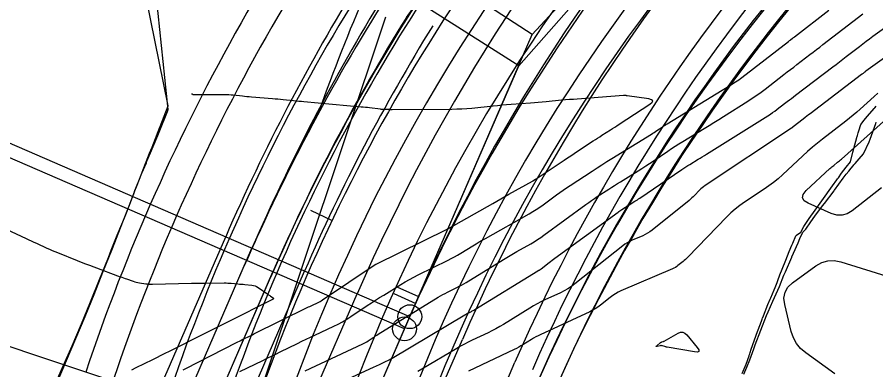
# Model space of a CAD drawing. Extents: x 658976 to 668726, y 639543 to 647196.
# Drawn here: x 661858.2 to 662037.9, y 642720.7 to 642794.6 of the extents above; entities that cross this region are included whole.
import ezdxf

# ---------------------------------------------------------------- set-up
doc = ezdxf.new("R2010")
doc.units = 0
for name, color, linetype in [('Ex_Major Contours', 7, 'Continuous'), ('Ex_Minor Contours', 7, 'Continuous'), ('R_Ramp 15 Degree_Min Ls', 7, 'Continuous'), ('R_Ramp 20 Degree Des Ls', 7, 'Continuous'), ('R_Ramp 20 Degree Des Ls Annot', 7, 'Continuous'), ('R_Ramp 20 Degree Existing Ramp', 7, 'Continuous'), ('R_Ramp 20 Degree_Min Ls', 7, 'Continuous')]:
    doc.layers.add(name, color=color, linetype=linetype)

msp = doc.modelspace()

# ---------------------------------------------------------------- linework, layer by layer
at = {"layer": 'Ex_Major Contours'}
for points in [[(662046.79, 642791.1), (662035.84, 642783.25), (662035.76, 642783.19), (662035.68, 642783.13), (662035.6, 642783.07), (662035.53, 642783.01), (662035.22, 642782.77), (662035.14, 642782.71), (662035.06, 642782.65), (662034.98, 642782.59), (662034.91, 642782.53), (662024.17, 642774.34), (662023.81, 642774.07), (662023.44, 642773.79), (662023.08, 642773.51), (662022.72, 642773.22), (662020.61, 642771.59), (662020.57, 642771.56), (662020.54, 642771.54), (662020.51, 642771.51), (662020.48, 642771.48), (662020.36, 642771.37), (662020.33, 642771.34), (662020.3, 642771.32), (662020.26, 642771.29), (662020.23, 642771.27), (662002.17, 642759.26), (662001.86, 642759.04), (662001.56, 642758.81), (662001.28, 642758.56), (662001.01, 642758.29), (661999.96, 642757.2), (661999.69, 642756.94), (661999.41, 642756.68), (661999.13, 642756.43), (661998.84, 642756.18), (661991.1, 642749.95), (661990.63, 642749.6), (661990.14, 642749.28), (661989.63, 642749), (661989.1, 642748.75), (661986.93, 642747.82), (661986.4, 642747.57), (661985.89, 642747.29), (661985.39, 642746.97), (661984.92, 642746.62), (661974.9, 642738.68), (661974.19, 642738.14), (661973.44, 642737.65), (661972.67, 642737.21), (661971.87, 642736.81), (661968.63, 642735.3), (661967.82, 642734.91), (661967.03, 642734.5), (661966.25, 642734.06), (661965.48, 642733.6), (661959.95, 642730.19), (661959.17, 642729.72), (661958.37, 642729.27), (661957.56, 642728.84), (661956.73, 642728.44), (661953.42, 642726.86), (661952.6, 642726.46), (661951.78, 642726.04), (661950.98, 642725.6), (661950.19, 642725.14), (661942.86, 642720.77), (661942.01, 642720.28)], [(661855.89, 642750.11), (661860.04, 642748.18), (661860.59, 642747.93), (661861.14, 642747.68), (661861.68, 642747.42), (661862.23, 642747.17), (661864.42, 642746.17), (661864.97, 642745.93), (661865.52, 642745.69), (661866.08, 642745.45), (661866.64, 642745.22), (661870.72, 642743.58), (661871.59, 642743.23), (661872.46, 642742.89), (661873.33, 642742.56), (661874.2, 642742.23), (661879.74, 642740.18), (661880.08, 642740.05), (661880.41, 642739.93), (661880.75, 642739.81), (661881.08, 642739.7), (661882.46, 642739.22), (661882.78, 642739.12), (661883.11, 642739.03), (661883.44, 642738.96), (661883.78, 642738.9), (661885.13, 642738.69), (661885.47, 642738.65), (661885.81, 642738.62), (661886.15, 642738.6), (661886.49, 642738.6), (661894.66, 642738.81), (661895.42, 642738.83), (661896.18, 642738.84), (661896.94, 642738.85), (661897.69, 642738.85), (661901.53, 642738.86), (661901.89, 642738.86), (661902.24, 642738.85), (661902.6, 642738.83), (661902.96, 642738.8), (661904.38, 642738.67), (661904.74, 642738.64), (661905.1, 642738.61), (661905.45, 642738.58), (661905.81, 642738.54), (661907.27, 642738.41), (661907.62, 642738.35), (661907.96, 642738.26), (661908.28, 642738.11), (661908.59, 642737.93), (661910.67, 642736.5), (661910.81, 642736.4), (661910.94, 642736.31), (661911.08, 642736.22), (661911.22, 642736.13), (661911.76, 642735.77), (661911.86, 642735.68), (661911.89, 642735.6), (661911.85, 642735.52), (661911.74, 642735.44), (661902.06, 642730.57), (661901.64, 642730.36), (661901.23, 642730.15), (661900.81, 642729.94), (661900.39, 642729.73), (661898.72, 642728.9), (661898.3, 642728.7), (661897.88, 642728.49), (661897.46, 642728.28), (661897.05, 642728.07), (661889.96, 642724.52), (661889.09, 642724.08), (661888.22, 642723.65), (661887.35, 642723.21), (661886.48, 642722.78), (661883, 642721.05), (661882.13, 642720.61)]]:
    msp.add_lwpolyline(points, dxfattribs=at)
at = {"layer": 'Ex_Minor Contours'}
for points in [[(661904.8, 642720.33), (661909.62, 642722.64), (661910.52, 642723.08), (661911.43, 642723.52), (661912.34, 642723.96), (661913.24, 642724.41), (661916.85, 642726.2), (661917.75, 642726.65), (661918.66, 642727.08), (661919.57, 642727.52), (661920.48, 642727.95), (661924.47, 642729.8), (661925.4, 642730.25), (661926.3, 642730.73), (661927.18, 642731.26), (661928.05, 642731.81), (661931.46, 642734.11), (661932.32, 642734.68), (661933.18, 642735.24), (661934.05, 642735.79), (661934.92, 642736.34), (661938.48, 642738.54), (661939.37, 642739.07), (661940.27, 642739.59), (661941.19, 642740.08), (661942.12, 642740.55), (661948.37, 642743.62), (661949.05, 642743.96), (661949.71, 642744.32), (661950.37, 642744.69), (661951.01, 642745.08), (661953.58, 642746.67), (661954.22, 642747.06), (661954.87, 642747.45), (661955.52, 642747.83), (661956.18, 642748.2), (661965.36, 642753.38), (661966.11, 642753.82), (661966.84, 642754.27), (661967.56, 642754.75), (661968.26, 642755.25), (661971.06, 642757.3), (661971.76, 642757.8), (661972.47, 642758.3), (661973.18, 642758.79), (661973.9, 642759.27), (661978.53, 642762.32), (661979.55, 642762.98), (661980.57, 642763.64), (661981.6, 642764.29), (661982.63, 642764.93), (661990.97, 642770.07), (661991.24, 642770.24), (661991.52, 642770.42), (661991.79, 642770.6), (661992.06, 642770.78), (661993.15, 642771.51), (661993.42, 642771.7), (661993.69, 642771.87), (661993.97, 642772.05), (661994.24, 642772.22), (662005.75, 642779.25), (662006.1, 642779.47), (662006.45, 642779.68), (662006.79, 642779.9), (662007.14, 642780.12), (662008.53, 642780.99), (662008.88, 642781.22), (662009.22, 642781.45), (662009.55, 642781.69), (662009.88, 642781.94), (662019.63, 642789.5), (662019.74, 642789.58), (662019.84, 642789.66), (662019.95, 642789.74), (662020.05, 642789.83), (662020.48, 642790.15), (662020.58, 642790.23), (662020.69, 642790.31), (662020.79, 642790.39), (662020.9, 642790.47), (662028.1, 642796.06)], [(661918.43, 642720.48), (661930.53, 642726.09), (661930.81, 642726.23), (661931.09, 642726.38), (661931.36, 642726.54), (661931.63, 642726.71), (661932.68, 642727.42), (661932.94, 642727.6), (661933.21, 642727.77), (661933.47, 642727.94), (661933.74, 642728.11), (661946.3, 642735.86), (661946.77, 642736.15), (661947.25, 642736.42), (661947.74, 642736.68), (661948.24, 642736.93), (661950.23, 642737.91), (661950.72, 642738.16), (661951.21, 642738.42), (661951.69, 642738.7), (661952.17, 642738.98), (661959.94, 642743.78), (661960.64, 642744.21), (661961.35, 642744.64), (661962.07, 642745.05), (661962.78, 642745.46), (661965.66, 642747.09), (661966.37, 642747.5), (661967.07, 642747.94), (661967.76, 642748.39), (661968.43, 642748.87), (661977.22, 642755.3), (661977.81, 642755.72), (661978.4, 642756.14), (661979, 642756.55), (661979.6, 642756.95), (661982.01, 642758.54), (661982.62, 642758.93), (661983.23, 642759.32), (661983.84, 642759.71), (661984.45, 642760.09), (661988.17, 642762.39), (661988.96, 642762.88), (661989.75, 642763.38), (661990.52, 642763.89), (661991.29, 642764.41), (661994.37, 642766.49), (661995.14, 642767.01), (661995.92, 642767.52), (661996.7, 642768.02), (661997.49, 642768.51), (662001.99, 642771.25), (662003, 642771.88), (662004.01, 642772.5), (662005.02, 642773.13), (662006.03, 642773.76), (662011.11, 642776.96), (662012.05, 642777.56), (662012.97, 642778.19), (662013.87, 642778.84), (662014.76, 642779.51), (662018.68, 642782.55), (662019.36, 642783.08), (662020.04, 642783.6), (662020.72, 642784.12), (662021.4, 642784.64), (662024.12, 642786.72), (662024.8, 642787.24), (662025.48, 642787.76), (662026.16, 642788.28), (662026.83, 642788.81), (662035.19, 642795.29)], [(661920.96, 642715.74), (661932.91, 642721.27), (661933.23, 642721.41), (661933.54, 642721.56), (661933.86, 642721.71), (661934.17, 642721.86), (661935.43, 642722.47), (661935.74, 642722.63), (661936.05, 642722.79), (661936.36, 642722.96), (661936.66, 642723.13), (661951.85, 642732.19), (661952.02, 642732.29), (661952.2, 642732.39), (661952.37, 642732.48), (661952.55, 642732.57), (661953.26, 642732.9), (661953.44, 642732.99), (661953.62, 642733.08), (661953.79, 642733.18), (661953.96, 642733.28), (661967.18, 642741.44), (661967.23, 642741.48), (661967.29, 642741.51), (661967.35, 642741.54), (661967.41, 642741.57), (661967.65, 642741.68), (661967.7, 642741.71), (661967.76, 642741.74), (661967.81, 642741.78), (661967.87, 642741.81), (661969.54, 642743.14), (661969.84, 642743.38), (661970.14, 642743.61), (661970.44, 642743.83), (661970.75, 642744.06), (661983.95, 642753.71), (661984.14, 642753.85), (661984.33, 642753.98), (661984.52, 642754.11), (661984.72, 642754.24), (661985.49, 642754.75), (661985.69, 642754.88), (661985.89, 642755.01), (661986.08, 642755.13), (661986.28, 642755.26), (661987.46, 642755.99), (661987.73, 642756.15), (661987.99, 642756.32), (661988.25, 642756.49), (661988.5, 642756.66), (661997.29, 642762.63), (661997.71, 642762.91), (661998.13, 642763.18), (661998.56, 642763.46), (661998.99, 642763.72), (662000.72, 642764.78), (662001.15, 642765.04), (662001.58, 642765.31), (662002.01, 642765.58), (662002.44, 642765.85), (662015.84, 642774.27), (662016.3, 642774.57), (662016.75, 642774.88), (662017.19, 642775.2), (662017.63, 642775.53), (662019.36, 642776.87), (662019.8, 642777.21), (662020.23, 642777.54), (662020.66, 642777.87), (662021.1, 642778.21), (662028.87, 642784.13), (662029.57, 642784.67), (662030.27, 642785.21), (662030.97, 642785.75), (662031.66, 642786.29), (662034.45, 642788.45), (662035.15, 642788.99), (662035.86, 642789.52), (662036.57, 642790.04), (662037.28, 642790.56), (662042.16, 642794.06)], [(661892.91, 642720.63), (661893.2, 642720.77), (661893.48, 642720.91), (661904.09, 642726.38), (661904.39, 642726.54), (661904.69, 642726.69), (661905, 642726.84), (661905.3, 642726.99), (661906.52, 642727.57), (661906.83, 642727.72), (661907.13, 642727.87), (661907.44, 642728.02), (661907.74, 642728.17), (661918.89, 642733.7), (661919.16, 642733.83), (661919.43, 642733.96), (661919.69, 642734.09), (661919.96, 642734.22), (661921.04, 642734.72), (661921.31, 642734.85), (661921.57, 642734.99), (661921.82, 642735.14), (661922.07, 642735.3), (661933.1, 642742.72), (661933.12, 642742.73), (661933.13, 642742.74), (661933.15, 642742.75), (661933.17, 642742.76), (661933.23, 642742.8), (661933.24, 642742.81), (661933.26, 642742.81), (661933.28, 642742.82), (661933.29, 642742.83), (661948.19, 642750.15), (661948.21, 642750.16), (661948.23, 642750.18), (661948.25, 642750.19), (661948.27, 642750.2), (661948.35, 642750.25), (661948.37, 642750.26), (661948.39, 642750.27), (661948.41, 642750.28), (661948.43, 642750.29), (661957.72, 642755.53), (661958.56, 642756.01), (661959.4, 642756.49), (661960.25, 642756.96), (661961.09, 642757.44), (661966.02, 642760.21), (661966.09, 642760.25), (661966.15, 642760.28), (661966.22, 642760.32), (661966.28, 642760.36), (661966.54, 642760.52), (661966.61, 642760.56), (661966.67, 642760.6), (661966.73, 642760.64), (661966.8, 642760.68), (661972.67, 642764.62), (661973.36, 642765.08), (661974.06, 642765.54), (661974.76, 642766.01), (661975.46, 642766.47), (661978.75, 642768.65), (661979.2, 642768.94), (661979.65, 642769.24), (661980.1, 642769.52), (661980.55, 642769.81), (661982.37, 642770.95), (661982.82, 642771.24), (661983.27, 642771.53), (661983.72, 642771.82), (661984.17, 642772.11), (661990.63, 642776.34), (661991.1, 642776.73), (661991.22, 642777.04), (661990.98, 642777.27), (661990.39, 642777.42), (661985.88, 642778.09), (661985.83, 642778.1), (661985.78, 642778.1), (661985.73, 642778.11), (661985.68, 642778.12), (661985.38, 642778.15), (661985.37, 642778.15), (661985.37, 642778.15), (661985.36, 642778.15), (661985.35, 642778.15), (661985.32, 642778.15), (661985.32, 642778.15), (661985.31, 642778.15), (661985.3, 642778.15), (661985.3, 642778.15), (661985.18, 642778.13), (661985.16, 642778.13), (661985.14, 642778.12), (661985.11, 642778.12), (661985.09, 642778.12), (661975.41, 642777.41), (661974.59, 642777.34), (661973.77, 642777.28), (661972.96, 642777.21), (661972.14, 642777.14), (661968.88, 642776.84), (661968.06, 642776.76), (661967.25, 642776.69), (661966.43, 642776.63), (661965.61, 642776.56), (661961.58, 642776.25), (661960.63, 642776.17), (661959.69, 642776.09), (661958.74, 642776), (661957.8, 642775.91), (661953.37, 642775.46), (661952.32, 642775.37), (661951.27, 642775.3), (661950.21, 642775.26), (661949.16, 642775.24), (661936.64, 642775.18), (661936.43, 642775.18), (661936.23, 642775.18), (661936.03, 642775.19), (661935.82, 642775.19), (661935.01, 642775.21), (661934.81, 642775.22), (661934.61, 642775.23), (661934.4, 642775.25), (661934.2, 642775.27), (661931.95, 642775.55), (661931.51, 642775.6), (661931.06, 642775.65), (661930.62, 642775.69), (661930.18, 642775.73), (661918.21, 642776.81), (661917.66, 642776.86), (661917.11, 642776.91), (661916.56, 642776.96), (661916.02, 642777.02), (661913.83, 642777.25), (661913.28, 642777.3), (661912.74, 642777.35), (661912.19, 642777.4), (661911.64, 642777.45), (661907.21, 642777.82), (661906.73, 642777.86), (661906.26, 642777.9), (661905.79, 642777.95), (661905.31, 642778), (661903.42, 642778.2), (661902.95, 642778.25), (661902.47, 642778.28), (661902, 642778.3), (661901.52, 642778.3), (661895.12, 642778.29), (661895.08, 642778.3), (661895.05, 642778.3), (661895.02, 642778.31), (661894.99, 642778.32), (661894.78, 642778.42), (661894.7, 642778.46)], [(662038.31, 642778.61), (662037.57, 642777.96), (662034.64, 642775.32), (662033.9, 642774.66), (662033.15, 642774.02), (662032.39, 642773.4), (662031.61, 642772.79), (662026.75, 642769.02), (662025.69, 642768.18), (662024.65, 642767.32), (662023.63, 642766.43), (662022.63, 642765.52), (662018.34, 642761.53), (662017.43, 642760.72), (662016.49, 642759.95), (662015.51, 642759.21), (662014.51, 642758.51), (662010.44, 642755.8), (662009.44, 642755.1), (662008.48, 642754.35), (662007.57, 642753.54), (662006.7, 642752.69), (661998.56, 642744.28), (661998.32, 642744.04), (661998.07, 642743.8), (661997.82, 642743.58), (661997.56, 642743.36), (661996.49, 642742.51), (661996.22, 642742.3), (661995.94, 642742.12), (661995.64, 642741.95), (661995.34, 642741.81), (661984.56, 642737.19), (661983.97, 642736.91), (661983.4, 642736.59), (661982.85, 642736.24), (661982.32, 642735.85), (661980.26, 642734.22), (661979.74, 642733.82), (661979.19, 642733.46), (661978.62, 642733.14), (661978.04, 642732.84), (661967.67, 642728.02), (661967.2, 642727.79), (661966.74, 642727.55), (661966.28, 642727.29), (661965.83, 642727.03), (661964.05, 642725.93), (661963.6, 642725.66), (661963.15, 642725.4), (661962.69, 642725.16), (661962.22, 642724.93), (661952.66, 642720.39)], [(662039.07, 642758.77), (662032.93, 642753.99), (662031.9, 642753.36), (662030.83, 642753.07), (662029.72, 642753.09), (662028.57, 642753.45), (662023.77, 642755.57), (662022.91, 642756.1), (662022.55, 642756.72), (662022.69, 642757.43), (662023.33, 642758.21), (662028.3, 642762.84), (662028.49, 642763.01), (662028.69, 642763.18), (662028.89, 642763.35), (662029.09, 642763.51), (662029.91, 642764.15), (662030.12, 642764.31), (662030.32, 642764.48), (662030.52, 642764.64), (662030.71, 642764.82), (662042.14, 642775.11)], [(662029.29, 642719.8), (662023.23, 642724.2), (662022.16, 642725.12), (662021.3, 642726.18), (662020.64, 642727.38), (662020.19, 642728.72), (662018.83, 642734.36), (662018.67, 642735.7), (662018.9, 642736.91), (662019.51, 642737.97), (662020.49, 642738.89), (662025.36, 642742.44), (662026.59, 642743.15), (662027.87, 642743.53), (662029.21, 642743.58), (662030.6, 642743.3), (662048.52, 642737.69)]]:
    msp.add_lwpolyline(points, dxfattribs=at)
msp.add_lwpolyline([(661992.91, 642726.41), (661992.97, 642726.45), (661993.03, 642726.48), (661993.1, 642726.5), (661993.36, 642726.59), (661993.43, 642726.62), (661993.49, 642726.64), (661993.55, 642726.67), (661993.62, 642726.7), (661996.55, 642728.33), (661997.05, 642728.52), (661997.5, 642728.52), (661997.93, 642728.35), (661998.31, 642727.99), (662000.5, 642725.33), (662000.83, 642724.83), (662000.85, 642724.51), (662000.56, 642724.37), (661999.96, 642724.41), (661994.23, 642725.42), (661994.11, 642725.44), (661993.98, 642725.47), (661993.86, 642725.5), (661993.73, 642725.54), (661993.24, 642725.69), (661993.12, 642725.72), (661992.99, 642725.73), (661992.87, 642725.73), (661992.74, 642725.71), (661992.1, 642725.58), (661991.98, 642725.56), (661991.93, 642725.58), (661991.95, 642725.63), (661992.03, 642725.71), (661992.86, 642726.37)], close=True, dxfattribs=at)
at = {"layer": 'R_Ramp 15 Degree_Min Ls'}
msp.add_line((661906.68, 642708.78), (661935.34, 642794.65), dxfattribs=at)
for points in [[(661906.68, 642708.78), (661811.83, 642740.44), (661716.97, 642772.09)], [(661919.57, 642754.11), (661924.09, 642751.97)]]:
    msp.add_lwpolyline(points, dxfattribs=at)
for radius, start in [(417.97, 139.5571), (381.97, 134.88), (411.97, 139.5571), (399.97, 139.5571), (387.97, 139.5571), (375.97, 139.5571), (363.97, 139.5571), (351.97, 139.5571), (347.97, 139.5571)]:
    msp.add_arc((662269.01, 642587.87), radius, start, 161.5452, dxfattribs=at)
at = {"layer": 'R_Ramp 20 Degree Des Ls'}
for p, q in [((661889.81, 642776.01), (661882.37, 642812.49)), ((661848.48, 642610.51), (661906.21, 642743.57)), ((661853.99, 642608.12), (661911.72, 642741.18))]:
    msp.add_line(p, q, dxfattribs=at)
for points in [[(661866.52, 642718.03), (661868.52, 642722.61), (661870.49, 642727.21), (661872.44, 642731.81), (661874.29, 642736.46), (661876.13, 642741.11), (661877.98, 642745.76), (661878.62, 642747.37), (661878.62, 642747.37), (661879.82, 642750.41), (661881.35, 642754.36), (661881.66, 642755.2), (661882.99, 642758.7), (661883.75, 642760.65), (661884.68, 642763.02), (661885.9, 642766.08), (661886.41, 642767.33), (661888.05, 642771.52), (661888.11, 642771.67), (661889.81, 642776.01)], [(662010.26, 642719.76), (662010.91, 642721.2), (662011.51, 642722.79), (662012.34, 642725.09), (662012.63, 642725.87), (662012.64, 642725.9), (662013.81, 642728.98), (662013.81, 642728.99), (662015.01, 642732.07), (662015.35, 642732.84), (662016.36, 642735.08), (662017.06, 642736.62), (662017.71, 642738.1), (662018.68, 642740.47), (662018.98, 642741.18), (662020.29, 642744.24), (662020.33, 642744.33), (662020.33, 642744.33), (662020.66, 642745.09), (662021.64, 642747.29), (662022.03, 642748.16), (662022.64, 642749.48), (662023.27, 642750.17), (662024.27, 642751.66), (662025.16, 642752.88), (662026.74, 642755.01), (662027.14, 642755.53), (662029.15, 642758.16), (662029.26, 642758.32), (662031.09, 642760.83), (662031.7, 642761.68), (662032.23, 642762.32), (662032.77, 642762.95), (662033.16, 642763.41), (662033.31, 642763.59), (662033.58, 642763.9), (662034.4, 642764.85), (662035.32, 642765.91), (662036.5, 642768.45), (662036.7, 642769), (662037.89, 642772.26), (662038, 642772.55)]]:
    msp.add_lwpolyline(points, dxfattribs=at)
for centre, radius, start, end in [((662275.62, 642559.04), 410.27, 135.4548, 144.9794), ((662289.65, 642577.21), 351.97, 138.6554, 156.5452), ((662289.65, 642577.21), 347.97, 138.6554, 156.5452), ((662311.68, 642636.37), 414.15, 156.7631, 160.4557), ((662289.65, 642577.21), 411.97, 148.1694, 156.5452), ((662289.65, 642577.21), 417.97, 151.7694, 156.5452)]:
    msp.add_arc(centre, radius, start, end, dxfattribs=at)
at = {"layer": 'R_Ramp 20 Degree Des Ls Annot'}
for p, q in [((661963.17, 642784.4), (662002.88, 642829.53)), ((661939.24, 642729.24), (661963.17, 642784.4)), ((661827.79, 642472.38), (661939.24, 642729.24))]:
    msp.add_line(p, q, dxfattribs=at)
for points in [[(661963.17, 642784.4), (661794.3, 642891.56)], [(661939.24, 642729.24), (661755.76, 642808.85)], [(661937.05, 642736.64), (661941.6, 642734.58)]]:
    msp.add_lwpolyline(points, dxfattribs=at)
msp.add_circle((661939.24, 642729.24), 2.5, dxfattribs=at)
msp.add_arc((662289.65, 642577.21), 381.97, 138.6554, 156.5452, dxfattribs=at)
at = {"layer": 'R_Ramp 20 Degree Existing Ramp'}
for p, q in [((661965.99, 642790.9), (662009.6, 642838.32)), ((661940.35, 642731.8), (661965.99, 642790.9)), ((661842, 642610.64), (661901.82, 642748.52)), ((661847.5, 642608.25), (661907.32, 642746.13)), ((661840.56, 642562.1), (661918.33, 642741.35)), ((661851.57, 642557.32), (661929.34, 642736.58)), ((661827.79, 642472.38), (661940.35, 642731.8)), ((661873.94, 642548.6), (661951.36, 642727.03)), ((661884.95, 642543.82), (661962.37, 642722.25))]:
    msp.add_line(p, q, dxfattribs=at)
for points in [[(661965.99, 642790.9), (661882.15, 642845.4), (661798.31, 642899.91)], [(661965.99, 642790.9), (661882.15, 642845.4), (661798.31, 642899.91)], [(661940.35, 642731.8), (661848.61, 642771.6), (661756.87, 642811.41)], [(661937.64, 642738.05), (661942.21, 642736.01)]]:
    msp.add_lwpolyline(points, dxfattribs=at)
msp.add_circle((661940.35, 642731.8), 2.5, dxfattribs=at)
for radius, start in [(393.97, 137.3993), (381.97, 137.3993), (369.97, 137.3993), (357.97, 137.3993), (353.97, 137.3993), (423.97, 148.3555), (417.97, 148.3555), (405.97, 148.3555)]:
    msp.add_arc((662290.76, 642579.77), radius, start, 156.5452, dxfattribs=at)
at = {"layer": 'R_Ramp 20 Degree_Min Ls'}
for p, q in [((661889.8, 642775.21), (661886.09, 642811.16)), ((661848.48, 642610.51), (661905.72, 642742.43)), ((661853.99, 642608.12), (661911.22, 642740.04))]:
    msp.add_line(p, q, dxfattribs=at)
for points in [[(662035.22, 642772.71), (662035.38, 642772.9), (662036.16, 642773.82), (662037.56, 642775.45), (662037.66, 642775.56), (662037.95, 642775.9)], [(661865.64, 642716.57), (661867.7, 642721.12), (661869.67, 642725.72), (661871.66, 642730.31), (661873.53, 642734.94), (661875.39, 642739.59), (661877.27, 642744.22), (661877.64, 642745.15), (661878.02, 642746.08), (661878.02, 642746.08), (661879.14, 642748.86), (661880.62, 642752.5), (661880.89, 642753.2), (661881.03, 642753.55), (661882.39, 642757.07), (661882.57, 642757.53), (661882.84, 642758.22), (661883.15, 642758.99), (661884.3, 642761.85), (661885.22, 642764.07), (661885.35, 642764.39), (661886.08, 642766.15), (661887.6, 642769.78), (661887.66, 642769.94), (661887.87, 642770.45), (661889.62, 642774.77), (661889.8, 642775.21)], [(662021.29, 642748.89), (662022.23, 642749.53), (662022.84, 642750.69), (662023.98, 642752.35), (662025.2, 642754.11), (662025.21, 642754.12), (662025.87, 642755.08), (662027.62, 642757.52), (662027.8, 642757.78), (662028.86, 642759.24), (662029.76, 642760.46), (662029.91, 642760.67), (662030.06, 642760.9), (662030.72, 642761.9), (662031.72, 642763.15), (662032.58, 642764.22), (662033.11, 642766.25), (662033.73, 642768.57), (662034.02, 642769.61), (662034.05, 642769.71), (662034.05, 642769.74), (662034.22, 642770.33), (662034.34, 642770.72), (662034.73, 642772.05), (662035.22, 642772.71)], [(662021.16, 642748.75), (662021.29, 642748.89)], [(662009.94, 642719.89), (662010.77, 642721.84), (662011.37, 642723.61), (662011.42, 642723.76), (662011.52, 642724.04), (662011.59, 642724.26), (662011.84, 642724.98), (662012.8, 642727.7), (662012.95, 642728.12), (662013.94, 642730.85), (662014.09, 642731.25), (662014.2, 642731.55), (662014.23, 642731.63), (662014.37, 642731.99), (662015.32, 642734.35), (662015.81, 642735.5), (662015.92, 642735.75), (662016.63, 642737.41), (662016.83, 642737.9), (662017.24, 642738.99), (662017.39, 642739.38), (662017.84, 642740.54), (662018.93, 642743.31), (662019.07, 642743.67), (662019.78, 642745.43), (662020.34, 642746.79), (662020.39, 642746.9), (662020.52, 642747.22), (662021.16, 642748.75)]]:
    msp.add_lwpolyline(points, dxfattribs=at)
for radius, start in [(351.97, 136.224), (347.97, 136.224), (417.97, 147.4861), (411.97, 147.4861)]:
    msp.add_arc((662289.15, 642576.06), radius, start, 156.5452, dxfattribs=at)

doc.saveas('drawing.dxf')
